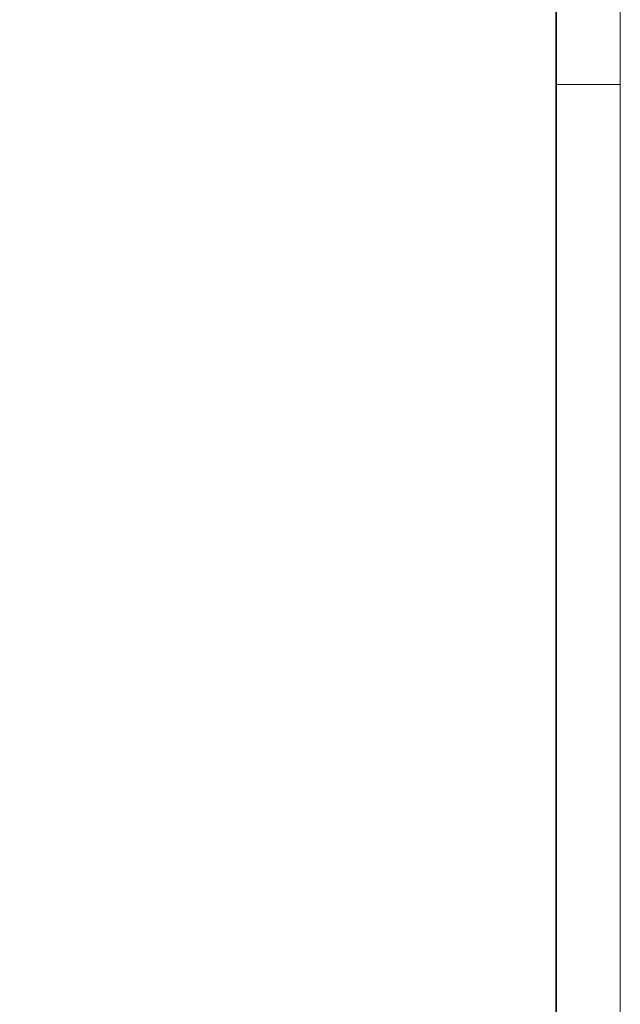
# Model space of a CAD drawing. Extents: x -620 to 300, y 62 to 1112.
# Tile 285 of 286: x 254 to 300, y 882 to 958. Entities that reach past the tile are written whole.
import ezdxf
from ezdxf.lldxf.tags import DXFTag

# ---------------------------------------------------------------- set-up
doc = ezdxf.new("R2010")
doc.units = 0
doc.layers.add('iwb_Plankopf Rahmen', color=7, linetype='Continuous', lineweight=35)
tags = doc.linetypes.add('grob', pattern=[14, 3, -8, 3]).pattern_tags.tags
tags[8:9] = [DXFTag(74, 4), DXFTag(75, 0), DXFTag(340, '0'), DXFTag(46, 0.0), DXFTag(50, 0.0), DXFTag(44, 0.0), DXFTag(45, 0.0)]
tags[6:7] = [DXFTag(74, 4), DXFTag(75, 0), DXFTag(340, '0'), DXFTag(46, 0.0), DXFTag(50, 0.0), DXFTag(44, 0.0), DXFTag(45, 0.0)]
tags[4:5] = [DXFTag(74, 4), DXFTag(75, 0), DXFTag(340, '0'), DXFTag(46, 0.0), DXFTag(50, 0.0), DXFTag(44, 0.0), DXFTag(45, 0.0)]

msp = doc.modelspace()

# ---------------------------------------------------------------- linework, layer by layer
at = {"layer": 'iwb_Plankopf Rahmen', "color": 8, "linetype": 'grob', "lineweight": 5, "ltscale": 0.13, "true_color": 0x808080}
msp.add_line((300.353, 953.433), (295.353, 953.433), dxfattribs=at)
at = {"layer": 'iwb_Plankopf Rahmen', "color": 8, "lineweight": 13, "ltscale": 0.13, "true_color": 0x808080}
msp.add_lwpolyline([(300.353, 62.433), (-619.647, 62.433), (-619.647, 1112.433), (300.353, 1112.433), (300.353, 62.433)], close=True, dxfattribs=at)
at = {"layer": 'iwb_Plankopf Rahmen', "ltscale": 0.35}
msp.add_lwpolyline([(-599.647, 67.433), (-599.647, 1107.433), (295.353, 1107.433), (295.353, 67.433), (-599.647, 67.433)], close=True, dxfattribs=at)

doc.saveas('drawing.dxf')
